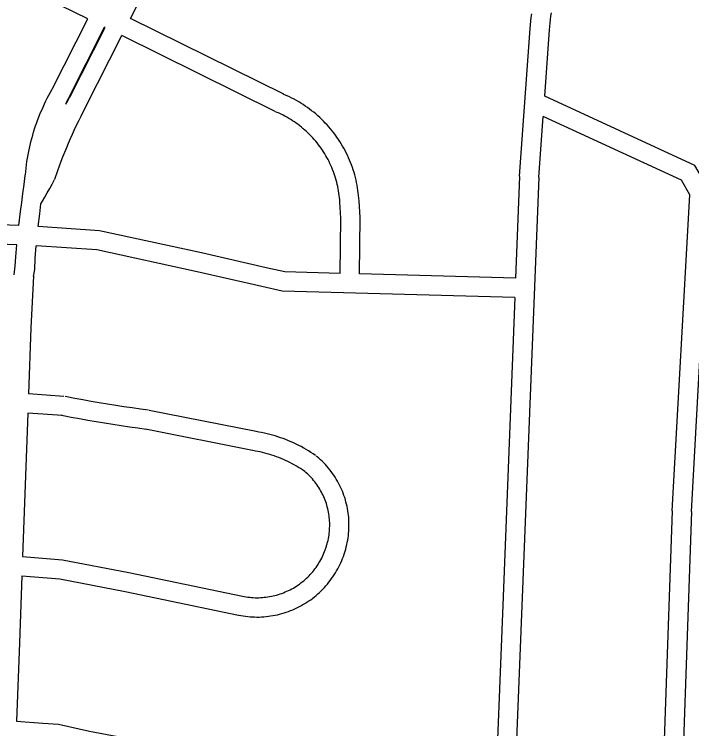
# Model space of a CAD drawing. Extents: x 3677843 to 3715951, y 511991 to 537744.
# Drawn here: x 3701852 to 3702906, y 521638 to 522750 of the extents above; entities that cross this region are included whole.
import ezdxf

# ---------------------------------------------------------------- set-up
doc = ezdxf.new("R2010")
doc.units = 0
doc.layers.add('V-ROAD-CNTR', color=7, linetype='Continuous')

msp = doc.modelspace()

# ---------------------------------------------------------------- linework, layer by layer
at = {"layer": 'V-ROAD-CNTR'}
for points in [[(3702032.6, 522743.4), (3702397.7, 523464.4)], [(3701966.2, 522742.8), (3701861, 522794.9)], [(3702654.7, 522727.8), (3702655.2, 522733.5), (3702655.7, 522739.3), (3702656.3, 522745.1), (3702657, 522750.8)], [(3702684.6, 522725.5), (3702685, 522731), (3702685.5, 522736.3), (3702686.1, 522741.7), (3702686.8, 522747), (3702687.5, 522752.3)], [(3701911.3, 522634.5), (3701966.2, 522742.8)], [(3702271, 522625.4), (3702032.6, 522743.4)], [(3701935.4, 522618), (3701992.1, 522730)], [(3701938.1, 522621), (3701993.1, 522729.5)], [(3701993.1, 522729.5), (3701992.1, 522730)], [(3702638.1, 522497.8), (3702654.7, 522727.7)], [(3701962.2, 522604.5), (3702019, 522716.7)], [(3702257.7, 522598.5), (3702019, 522716.7)], [(3702677.2, 522622.6), (3702684.6, 522725.6)], [(3701869.1, 522500.3), (3701869.6, 522505.4), (3701870.2, 522510.6), (3701870.8, 522515.7), (3701871.5, 522520.9), (3701872.4, 522526), (3701873.3, 522531.2), (3701874.2, 522536.3), (3701875.3, 522541.4), (3701876.5, 522546.5), (3701877.7, 522551.5), (3701879, 522556.6), (3701880.4, 522561.6), (3701881.8, 522566.6), (3701883.4, 522571.5), (3701885, 522576.5), (3701886.7, 522581.4), (3701888.5, 522586.3), (3701890.4, 522591.2), (3701892.3, 522596), (3701894.4, 522600.8), (3701896.5, 522605.5), (3701898.6, 522610.3), (3701900.9, 522615), (3701903.2, 522619.6), (3701905.6, 522624.2), (3701908.1, 522628.8), (3701910.6, 522633.3), (3701911.7, 522635.2)], [(3701932.6, 522612.6), (3701932.1, 522610.2), (3701934.4, 522614.3), (3701936.7, 522618.5), (3701937.7, 522620.3)], [(3701935.5, 522618.2), (3701932.6, 522612.6)], [(3702388.2, 522459.9), (3702388, 522463.8), (3702387.6, 522467.8), (3702387.1, 522471.9), (3702386.6, 522475.9), (3702386, 522480), (3702385.3, 522484), (3702384.5, 522488), (3702383.6, 522492), (3702382.6, 522495.9), (3702381.6, 522499.9), (3702380.4, 522503.8), (3702379.2, 522507.7), (3702377.9, 522511.6), (3702376.5, 522515.4), (3702375, 522519.2), (3702373.5, 522523), (3702371.9, 522526.7), (3702370.2, 522530.5), (3702368.4, 522534.1), (3702366.5, 522537.8), (3702364.6, 522541.4), (3702362.6, 522544.9), (3702360.5, 522548.4), (3702358.3, 522551.9), (3702356.1, 522555.3), (3702353.8, 522558.7), (3702351.4, 522562), (3702349, 522565.2), (3702346.4, 522568.4), (3702343.9, 522571.6), (3702341.2, 522574.7), (3702338.5, 522577.8), (3702335.7, 522580.7), (3702332.9, 522583.7), (3702329.9, 522586.5), (3702327, 522589.3), (3702324, 522592.1), (3702320.9, 522594.8), (3702317.7, 522597.4), (3702314.5, 522599.9), (3702311.3, 522602.4), (3702308, 522604.8), (3702304.6, 522607.1), (3702301.2, 522609.4), (3702297.8, 522611.6), (3702294.3, 522613.7), (3702290.8, 522615.7), (3702287.2, 522617.7), (3702283.6, 522619.6), (3702279.9, 522621.4), (3702276.2, 522623.1), (3702272.5, 522624.8), (3702270.2, 522625.7)], [(3702905.6, 521975.9), (3702933.2, 522476.5), (3702911, 522514.8), (3702677.2, 522622.6)], [(3701962.1, 522604.3), (3701958.5, 522597.4), (3701955.1, 522590.6), (3701951.7, 522583.8), (3701948.3, 522576.9), (3701945.1, 522570), (3701941.9, 522563), (3701938.8, 522556), (3701935.7, 522549), (3701932.8, 522541.9), (3701929.9, 522534.8), (3701927, 522527.7), (3701924.3, 522520.6), (3701921.6, 522513.4), (3701919, 522506.2), (3701914.2, 522492.7)], [(3702358.3, 522457.8), (3702358.1, 522461.4), (3702357.7, 522464.8), (3702357.4, 522468.2), (3702356.9, 522471.6), (3702356.4, 522475), (3702355.8, 522478.4), (3702355.1, 522481.8), (3702354.4, 522485.2), (3702353.5, 522488.5), (3702352.7, 522491.8), (3702351.7, 522495.2), (3702350.7, 522498.4), (3702349.6, 522501.7), (3702348.4, 522504.9), (3702347.2, 522508.2), (3702345.9, 522511.3), (3702344.5, 522514.5), (3702343, 522517.6), (3702341.5, 522520.7), (3702340, 522523.8), (3702338.3, 522526.8), (3702336.6, 522529.8), (3702334.9, 522532.8), (3702333.1, 522535.7), (3702331.2, 522538.6), (3702329.2, 522541.4), (3702327.2, 522544.2), (3702325.1, 522547), (3702323, 522549.7), (3702320.8, 522552.4), (3702318.6, 522555), (3702316.3, 522557.5), (3702314, 522560.1), (3702311.6, 522562.5), (3702309.1, 522565), (3702306.6, 522567.3), (3702304.1, 522569.6), (3702301.5, 522571.9), (3702298.8, 522574.1), (3702296.1, 522576.2), (3702293.4, 522578.3), (3702290.6, 522580.3), (3702287.8, 522582.3), (3702284.9, 522584.2), (3702282, 522586.1), (3702279, 522587.9), (3702276.1, 522589.6), (3702273, 522591.2), (3702270, 522592.8), (3702266.9, 522594.4), (3702263.8, 522595.8), (3702260.6, 522597.2), (3702258.5, 522598.1)], [(3702668.1, 522495.7), (3702674.9, 522590.6)], [(3702875.6, 521977.5), (3702902.8, 522469.2), (3702889.8, 522491.6), (3702674.9, 522590.6)], [(3701859.1, 522421.3), (3701861.6, 522443), (3701863.3, 522457), (3701865.1, 522471.1), (3701867, 522485.1), (3701868.9, 522499.1), (3701869.2, 522501.1)], [(3701893.3, 522455.1), (3701895.6, 522459), (3701899.4, 522465.6), (3701903.2, 522472.3), (3701907, 522479), (3701910.6, 522485.8), (3701914.2, 522492.7)], [(3702668.1, 522496.1), (3702641.8, 521829.5), (3702631.4, 521568.7)], [(3702638.1, 522497.3), (3702631.9, 522339.2)], [(3702389.1, 522345.9), (3702390.1, 522433.8), (3702388.2, 522459.9)], [(3701889.1, 522419.6), (3701891.4, 522439.4), (3701893.3, 522455.1)], [(3702359.1, 522346.7), (3702360.1, 522432.9), (3702358.3, 522457.7)], [(3701859.1, 522421.3), (3701625.1, 522429.6), (3701570.4, 522430.1)], [(3702359.1, 522346.7), (3702272.6, 522349.1), (3702243.6, 522355.6), (3702143.2, 522378.6), (3701984.4, 522413), (3701889.1, 522419.6)], [(3701855.9, 522391.4), (3701624.4, 522399.6), (3701569, 522400.1)], [(3701851.8, 522344.4), (3701852.9, 522358.4), (3701854.2, 522372.5), (3701855.9, 522391.4)], [(3701881.7, 522341.9), (3701884, 522353), (3701884.1, 522369.8), (3701885.9, 522389.8)], [(3702630.7, 522309.3), (3702268.8, 522319.2), (3702237, 522326.4), (3702136.6, 522349.3), (3701980.1, 522383.2), (3701885.9, 522389.8)], [(3701881.7, 522342.4), (3701877.5, 522261.9), (3701873.8, 522159.3)], [(3702631.9, 522339.2), (3702389.1, 522345.9)], [(3702630.7, 522309.3), (3702611.8, 521830.7), (3702601.4, 521569.6)], [(3701929.1, 522155.4), (3701873.8, 522159.3)], [(3702060.8, 522133.8), (3702048, 522135.5), (3702035.2, 522137.4), (3702022.4, 522139.2), (3702009.6, 522141.2), (3701996.9, 522143.3), (3701984.1, 522145.4), (3701971.4, 522147.6), (3701958.7, 522149.9), (3701946, 522152.2), (3701933.3, 522154.7), (3701930.9, 522155.1)], [(3701872.8, 522129.3), (3701864.7, 521906.4)], [(3701927, 522125.5), (3701872.8, 522129.3)], [(3702056.8, 522104.1), (3702043.8, 522105.8), (3702030.9, 522107.7), (3702017.9, 522109.6), (3702005, 522111.6), (3701992, 522113.7), (3701979.1, 522115.8), (3701966.2, 522118), (3701953.3, 522120.4), (3701940.4, 522122.8), (3701927.6, 522125.2), (3701925.1, 522125.7)], [(3702228.3, 522100.6), (3702061.7, 522133.7)], [(3702222.5, 522071.2), (3702055.9, 522104.2)], [(3702320.6, 522063.6), (3702317.1, 522065.9), (3702313.4, 522068.3), (3702309.7, 522070.7), (3702305.9, 522072.9), (3702302.1, 522075.1), (3702298.3, 522077.2), (3702294.4, 522079.2), (3702290.5, 522081.1), (3702286.5, 522083), (3702282.5, 522084.8), (3702278.5, 522086.5), (3702274.4, 522088.1), (3702270.3, 522089.7), (3702266.2, 522091.1), (3702262, 522092.5), (3702257.8, 522093.8), (3702253.6, 522095.1), (3702249.4, 522096.2), (3702245.1, 522097.3), (3702240.9, 522098.2), (3702236.6, 522099.1), (3702232.3, 522099.9), (3702228, 522100.6), (3702227.7, 522100.7)], [(3702303.7, 522038.7), (3702300.5, 522041), (3702297.3, 522043), (3702294.1, 522045), (3702290.8, 522047), (3702287.5, 522048.9), (3702284.2, 522050.7), (3702280.8, 522052.4), (3702277.4, 522054.1), (3702274, 522055.7), (3702270.5, 522057.3), (3702267, 522058.8), (3702263.5, 522060.2), (3702260, 522061.5), (3702256.4, 522062.8), (3702252.8, 522064), (3702249.2, 522065.1), (3702245.5, 522066.2), (3702241.9, 522067.2), (3702238.2, 522068.1), (3702234.5, 522068.9), (3702230.8, 522069.7), (3702227, 522070.4), (3702223.2, 522071), (3702223.1, 522071.1)], [(3702366.6, 521914.7), (3702367.5, 521917.9), (3702368.4, 521921.3), (3702369.2, 521924.8), (3702370, 521928.2), (3702370.6, 521931.7), (3702371.2, 521935.2), (3702371.6, 521938.7), (3702372, 521942.2), (3702372.3, 521945.7), (3702372.5, 521949.2), (3702372.6, 521952.7), (3702372.6, 521956.3), (3702372.6, 521959.8), (3702372.4, 521963.3), (3702372.2, 521966.8), (3702371.8, 521970.4), (3702371.4, 521973.9), (3702370.9, 521977.3), (3702370.3, 521980.8), (3702369.6, 521984.3), (3702368.8, 521987.7), (3702367.9, 521991.1), (3702367, 521994.5), (3702365.9, 521997.9), (3702364.8, 522001.2), (3702363.6, 522004.6), (3702362.3, 522007.8), (3702360.9, 522011.1), (3702359.5, 522014.3), (3702357.9, 522017.5), (3702356.3, 522020.6), (3702354.6, 522023.7), (3702352.8, 522026.7), (3702351, 522029.8), (3702349, 522032.7), (3702347, 522035.6), (3702345, 522038.5), (3702342.8, 522041.3), (3702340.6, 522044), (3702338.3, 522046.7), (3702335.9, 522049.3), (3702333.5, 522051.9), (3702331, 522054.4), (3702328.5, 522056.8), (3702325.9, 522059.2), (3702323.2, 522061.5), (3702321.7, 522062.7)], [(3702337.8, 521923.2), (3702338.6, 521926), (3702339.3, 521928.7), (3702340, 521931.4), (3702340.5, 521934.1), (3702341, 521936.8), (3702341.5, 521939.5), (3702341.8, 521942.3), (3702342.1, 521945), (3702342.4, 521947.8), (3702342.5, 521950.5), (3702342.6, 521953.3), (3702342.6, 521956.1), (3702342.6, 521958.8), (3702342.4, 521961.6), (3702342.3, 521964.3), (3702342, 521967.1), (3702341.7, 521969.8), (3702341.2, 521972.6), (3702340.8, 521975.3), (3702340.2, 521978), (3702339.6, 521980.7), (3702338.9, 521983.4), (3702338.2, 521986.1), (3702337.4, 521988.7), (3702336.5, 521991.3), (3702335.5, 521993.9), (3702334.5, 521996.5), (3702333.5, 521999), (3702332.3, 522001.5), (3702331.1, 522004), (3702329.8, 522006.5), (3702328.5, 522008.9), (3702327.1, 522011.3), (3702325.7, 522013.7), (3702324.1, 522016), (3702322.6, 522018.2), (3702320.9, 522020.5), (3702319.3, 522022.7), (3702317.5, 522024.8), (3702315.7, 522026.9), (3702313.9, 522029), (3702312, 522031), (3702310, 522033), (3702308, 522034.9), (3702306, 522036.7), (3702303.9, 522038.6), (3702302.6, 522039.6)], [(3702875.6, 521977.2), (3702861.1, 521560.8)], [(3702905.6, 521976.2), (3702891.1, 521559.6)], [(3702201.1, 521815.1), (3702204.4, 521814.4), (3702207.9, 521813.8), (3702211.5, 521813.3), (3702215, 521812.9), (3702218.6, 521812.6), (3702222.1, 521812.4), (3702225.7, 521812.3), (3702229.3, 521812.2), (3702232.9, 521812.2), (3702236.4, 521812.4), (3702240, 521812.6), (3702243.6, 521812.9), (3702247.1, 521813.3), (3702250.7, 521813.8), (3702254.2, 521814.4), (3702257.7, 521815), (3702261.2, 521815.8), (3702264.7, 521816.6), (3702268.1, 521817.5), (3702271.5, 521818.5), (3702274.9, 521819.6), (3702278.3, 521820.8), (3702281.7, 521822.1), (3702285, 521823.4), (3702288.2, 521824.8), (3702291.5, 521826.4), (3702294.7, 521827.9), (3702297.8, 521829.6), (3702301, 521831.4), (3702304, 521833.2), (3702307.1, 521835.1), (3702310, 521837.1), (3702313, 521839.1), (3702315.8, 521841.2), (3702318.7, 521843.4), (3702321.4, 521845.7), (3702324.1, 521848), (3702326.8, 521850.4), (3702329.4, 521852.9), (3702331.9, 521855.4), (3702334.3, 521858), (3702336.7, 521860.7), (3702339.1, 521863.4), (3702341.3, 521866.2), (3702343.5, 521869), (3702345.6, 521871.9), (3702347.7, 521874.8), (3702349.7, 521877.8), (3702351.5, 521880.8), (3702353.4, 521883.9), (3702355.1, 521887), (3702356.8, 521890.2), (3702358.4, 521893.4), (3702359.9, 521896.6), (3702361.3, 521899.9), (3702362.6, 521903.2), (3702363.9, 521906.5), (3702365.1, 521909.9), (3702366.1, 521913.3), (3702366.5, 521914.6)], [(3702206.7, 521844.5), (3702209.7, 521844), (3702212.5, 521843.5), (3702215.3, 521843.1), (3702218.1, 521842.8), (3702220.9, 521842.5), (3702223.7, 521842.4), (3702226.5, 521842.2), (3702229.3, 521842.2), (3702232.2, 521842.2), (3702235, 521842.3), (3702237.8, 521842.5), (3702240.6, 521842.8), (3702243.4, 521843.1), (3702246.2, 521843.5), (3702249, 521843.9), (3702251.8, 521844.4), (3702254.5, 521845), (3702257.3, 521845.7), (3702260, 521846.4), (3702262.7, 521847.2), (3702265.4, 521848.1), (3702268.1, 521849), (3702270.7, 521850), (3702273.3, 521851.1), (3702275.9, 521852.2), (3702278.5, 521853.4), (3702281, 521854.6), (3702283.5, 521856), (3702286, 521857.3), (3702288.4, 521858.8), (3702290.8, 521860.3), (3702293.1, 521861.9), (3702295.4, 521863.5), (3702297.7, 521865.2), (3702299.9, 521866.9), (3702302.1, 521868.7), (3702304.3, 521870.5), (3702306.4, 521872.4), (3702308.4, 521874.4), (3702310.4, 521876.4), (3702312.3, 521878.4), (3702314.2, 521880.5), (3702316.1, 521882.6), (3702317.8, 521884.8), (3702319.6, 521887.1), (3702321.3, 521889.3), (3702322.9, 521891.7), (3702324.4, 521894), (3702325.9, 521896.4), (3702327.4, 521898.8), (3702328.7, 521901.3), (3702330.1, 521903.8), (3702331.3, 521906.3), (3702332.5, 521908.9), (3702333.6, 521911.5), (3702334.7, 521914.1), (3702335.7, 521916.7), (3702336.6, 521919.4), (3702337.5, 521922.2), (3702337.8, 521923.3)], [(3701864.7, 521906.4), (3701926.9, 521901.3), (3702030, 521881.3)], [(3702030.2, 521881.2), (3702206.9, 521844.5)], [(3701863.7, 521876.4), (3701859.9, 521772), (3701855.2, 521650.3)], [(3701863.7, 521876.4), (3701922.8, 521871.5), (3702024.3, 521851.8)], [(3702024.1, 521851.9), (3702200.8, 521815.1)], [(3701855.2, 521650.3), (3701896.1, 521647.1), (3701920.5, 521645.3), (3701968.8, 521634.5), (3702086.9, 521612.2), (3702198.1, 521589.6), (3702223.5, 521585.8), (3702260.2, 521584), (3702520.5, 521572.1), (3702601.4, 521569.6)]]:
    msp.add_lwpolyline(points, dxfattribs=at)

doc.saveas('drawing.dxf')
